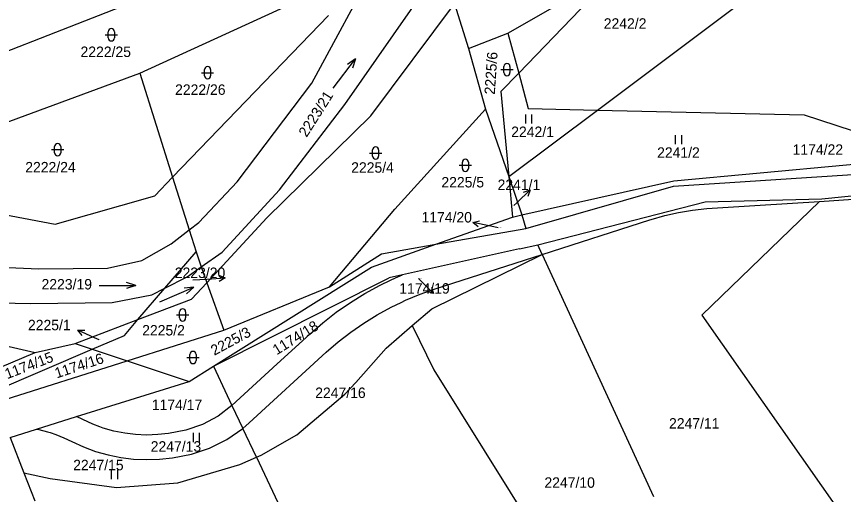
# Model space of a CAD drawing. Extents: x -785744 to -782822, y -1067550 to -1063910.
# Drawn here: x -785182.6 to -785048, y -1066077.4 to -1065999.6 of the extents above; entities that cross this region are included whole.
import ezdxf

# ---------------------------------------------------------------- set-up
doc = ezdxf.new("R2010")
doc.units = 0
for name, color, linetype in [('Hranice parcel', 7, 'Continuous'), ('Parcelní čísla', 7, 'Continuous'), ('Pop_ČP_popisy', 7, 'Continuous'), ('Vnitřní kresba', 7, 'Continuous'), ('Značky kultur', 7, 'Continuous')]:
    doc.layers.add(name, color=color, linetype=linetype)

msp = doc.modelspace()

# ---------------------------------------------------------------- linework, layer by layer
at = {"layer": 'Hranice parcel'}
for p, q in [((-785051.88, -1066029.7), (-785027.83, -1066028.15)), ((-785051.88, -1066029.7), (-785071, -1066048.23)), ((-785070.21, -1066030.89), (-785061.54, -1066030.33)), ((-785061.54, -1066030.33), (-785051.88, -1066029.7)), ((-785077.06, -1066031.99), (-785074.8, -1066031.49)), ((-785074.8, -1066031.49), (-785072.51, -1066031.12)), ((-785072.51, -1066031.12), (-785070.21, -1066030.89)), ((-785097.02, -1066038.34), (-785079.49, -1066032.7)), ((-785079.49, -1066032.7), (-785079.28, -1066032.63)), ((-785079.28, -1066032.63), (-785077.06, -1066031.99)), ((-785097.02, -1066038.34), (-785097.75, -1066036.77)), ((-785100.69, -1066037.43), (-785119.79, -1066041.68)), ((-785115.01, -1066047.19), (-785097.02, -1066038.34)), ((-785097.02, -1066038.34), (-785078.88, -1066077.73)), ((-785123.42, -1066043.35), (-785121.74, -1066042.54)), ((-785119.79, -1066041.68), (-785121.93, -1066042.16)), ((-785121.74, -1066042.54), (-785120.9, -1066042.14)), ((-785120.9, -1066042.14), (-785119.79, -1066041.68)), ((-785125.88, -1066044.69), (-785123.42, -1066043.35)), ((-785128.26, -1066046.16), (-785125.88, -1066044.69)), ((-785130.55, -1066047.75), (-785128.26, -1066046.16)), ((-785132.76, -1066049.47), (-785130.55, -1066047.75)), ((-785118.17, -1066049.91), (-785115.01, -1066047.19)), ((-785134.87, -1066051.3), (-785132.76, -1066049.47)), ((-785122.43, -1066053.58), (-785118.17, -1066049.91)), ((-785118.17, -1066049.91), (-785114.66, -1066057.12)), ((-785140.18, -1066056.16), (-785134.87, -1066051.3)), ((-785127.38, -1066059.19), (-785122.43, -1066053.58)), ((-785140.18, -1066056.16), (-785147.54, -1066062.9)), ((-785172.84, -1066064.73), (-785154.51, -1066059.02)), ((-785129.15, -1066061.07), (-785127.38, -1066059.19)), ((-785148.31, -1066061.28), (-785147.54, -1066062.9)), ((-785136.99, -1066067.67), (-785129.15, -1066061.07)), ((-785147.54, -1066062.9), (-785149.81, -1066064.64)), ((-785147.54, -1066062.9), (-785145.77, -1066066.65)), ((-785179.36, -1066066.76), (-785172.84, -1066064.73)), ((-785171.82, -1066065.21), (-785172.84, -1066064.73)), ((-785170.19, -1066065.97), (-785171.82, -1066065.21)), ((-785149.81, -1066064.64), (-785152.33, -1066065.99)), ((-785169.08, -1066066.38), (-785170.19, -1066065.97)), ((-785168.5, -1066066.59), (-785169.08, -1066066.38)), ((-785166.77, -1066067.08), (-785168.5, -1066066.59)), ((-785155.04, -1066066.93), (-785157.85, -1066067.46)), ((-785152.33, -1066065.99), (-785155.04, -1066066.93)), ((-785165.01, -1066067.44), (-785166.77, -1066067.08)), ((-785163.23, -1066067.65), (-785165.01, -1066067.44)), ((-785161.43, -1066067.73), (-785163.23, -1066067.65)), ((-785159.63, -1066067.66), (-785161.43, -1066067.73)), ((-785157.85, -1066067.46), (-785159.63, -1066067.66)), ((-785142.77, -1066071.01), (-785136.99, -1066067.67)), ((-785146.28, -1066072.54), (-785143.55, -1066071.35)), ((-785143.55, -1066071.35), (-785142.77, -1066071.01)), ((-785143.55, -1066071.35), (-785123.97, -1066112.73)), ((-785156.35, -1066075.48), (-785146.28, -1066072.54)), ((-785181.44, -1066073.86), (-785179.66, -1066078.42)), ((-785181.44, -1066073.86), (-785177.14, -1066074.78)), ((-785177.14, -1066074.78), (-785166.36, -1066076.29)), ((-785166.36, -1066076.29), (-785156.35, -1066075.48))]:
    msp.add_line(p, q, dxfattribs=at)
for points in [[(-785100.84, -1066008.82), (-785082.24, -1065989.53)], [(-785088.03, -1066014.85), (-785056.54, -1065991.24)], [(-785162.54, -1066008.82), (-785129.43, -1065993.67)], [(-785200.18, -1066011.52), (-785162.06, -1065996.56)], [(-785124.94, -1066015.8), (-785111.29, -1065997.58)], [(-785111.29, -1065997.58), (-785109.01, -1066004.84)], [(-785102.59, -1066002.36), (-785095.26, -1065998.13)], [(-785157.2, -1066025.79), (-785131.83, -1065999.44)], [(-785109.01, -1066004.84), (-785102.59, -1066002.36)], [(-785102.59, -1066002.36), (-785100.84, -1066008.82)], [(-785109.01, -1066004.84), (-785106.24, -1066014.68)], [(-785198.92, -1066022.23), (-785162.54, -1066008.82)], [(-785162.54, -1066008.82), (-785157.2, -1066025.79)], [(-785103.77, -1066011.85), (-785100.84, -1066008.82)], [(-785100.84, -1066008.82), (-785099.28, -1066014.59)], [(-785103.77, -1066011.85), (-785102.47, -1066025.68)], [(-785120.99, -1066030.99), (-785106.24, -1066014.68)], [(-785106.24, -1066014.68), (-785102.47, -1066025.68)], [(-785102.47, -1066025.68), (-785088.03, -1066014.85)], [(-785099.28, -1066014.59), (-785088.03, -1066014.85)], [(-785088.03, -1066014.85), (-785054.34, -1066015.63)], [(-785054.34, -1066015.63), (-785033.4, -1066022.44)], [(-785141.87, -1066032.38), (-785124.94, -1066015.8)], [(-785075.56, -1066026.34), (-785033.4, -1066022.44)], [(-785075.61, -1066027.25), (-785028.11, -1066024.16)], [(-785160.1, -1066028.8), (-785157.2, -1066025.79)], [(-785157.2, -1066025.79), (-785154.51, -1066034.35)], [(-785102.47, -1066025.68), (-785101.86, -1066032.26)], [(-785102.47, -1066025.68), (-785100.34, -1066031.92)], [(-785100.34, -1066031.92), (-785075.56, -1066026.34)], [(-785099.69, -1066034.12), (-785075.61, -1066027.25)], [(-785051.46, -1066029.3), (-785032.76, -1066027.39)], [(-785176.34, -1066033.39), (-785160.1, -1066028.8)], [(-785097.75, -1066036.77), (-785070.48, -1066029.77)], [(-785070.48, -1066029.77), (-785051.46, -1066029.3)], [(-785190.71, -1066030.68), (-785176.34, -1066033.39)], [(-785131.67, -1066043.61), (-785120.99, -1066030.99)], [(-785101.86, -1066032.26), (-785100.34, -1066031.92)], [(-785100.34, -1066031.92), (-785099.69, -1066034.12)], [(-785151.65, -1066042.96), (-785141.87, -1066032.38)], [(-785114.35, -1066036.68), (-785101.86, -1066032.26)], [(-785154.51, -1066034.35), (-785153.39, -1066037.9)], [(-785114.35, -1066036.68), (-785099.69, -1066034.12)], [(-785124.84, -1066040.4), (-785114.35, -1066036.68)], [(-785123.19, -1066038.23), (-785114.35, -1066036.68)], [(-785100.69, -1066037.43), (-785097.75, -1066036.77)], [(-785158.45, -1066043.82), (-785153.39, -1066037.9)], [(-785153.39, -1066037.9), (-785152.54, -1066040.38)], [(-785131.67, -1066043.61), (-785123.19, -1066038.23)], [(-785114.46, -1066043.96), (-785097.02, -1066038.34)], [(-785152.54, -1066040.38), (-785151.65, -1066042.96)], [(-785150.55, -1066056.54), (-785124.84, -1066040.4)], [(-785150.55, -1066056.54), (-785121.93, -1066042.16)], [(-785162.85, -1066048.95), (-785158.45, -1066043.82)], [(-785154.11, -1066045.62), (-785151.65, -1066042.96)], [(-785151.65, -1066042.96), (-785148.86, -1066050.65)], [(-785148.86, -1066050.65), (-785131.67, -1066043.61)], [(-785116.9, -1066044.81), (-785114.46, -1066043.96)], [(-785119.28, -1066045.8), (-785116.9, -1066044.81)], [(-785162.85, -1066048.95), (-785154.11, -1066045.62)], [(-785121.61, -1066046.91), (-785120, -1066046.14)], [(-785120, -1066046.14), (-785119.28, -1066045.8)], [(-785123.87, -1066048.15), (-785121.61, -1066046.91)], [(-785173.05, -1066052.85), (-785162.85, -1066048.95)], [(-785165.04, -1066051.52), (-785162.85, -1066048.95)], [(-785126.07, -1066049.5), (-785123.87, -1066048.15)], [(-785071, -1066048.23), (-785048.24, -1066080.73)], [(-785164.58, -1066055.67), (-785148.86, -1066050.65)], [(-785128.18, -1066050.98), (-785126.07, -1066049.5)], [(-785189.04, -1066052.11), (-785179.58, -1066054.3)], [(-785170.29, -1066053.77), (-785165.04, -1066051.52)], [(-785130.22, -1066052.56), (-785128.18, -1066050.98)], [(-785179.58, -1066054.3), (-785173.05, -1066052.85)], [(-785173.05, -1066052.85), (-785170.29, -1066053.77)], [(-785132.17, -1066054.25), (-785130.22, -1066052.56)], [(-785187.19, -1066057.5), (-785179.58, -1066054.3)], [(-785186.15, -1066060.55), (-785170.29, -1066053.77)], [(-785170.29, -1066053.77), (-785164.58, -1066055.67)], [(-785144.71, -1066065.73), (-785132.17, -1066054.25)], [(-785185.56, -1066062.29), (-785164.58, -1066055.67)], [(-785164.58, -1066055.67), (-785154.51, -1066059.02)], [(-785154.51, -1066059.02), (-785150.55, -1066056.54)], [(-785150.55, -1066056.54), (-785148.31, -1066061.28)], [(-785114.66, -1066057.12), (-785077.64, -1066116.43)], [(-785183.68, -1066068.11), (-785179.36, -1066066.76)], [(-785179.36, -1066066.76), (-785178.98, -1066066.84)], [(-785178.98, -1066066.84), (-785177.6, -1066067.2)], [(-785148.36, -1066068.44), (-785145.77, -1066066.65)], [(-785145.77, -1066066.65), (-785144.71, -1066065.73)], [(-785143.55, -1066071.35), (-785145.77, -1066066.65)], [(-785183.68, -1066068.11), (-785181.44, -1066073.86)], [(-785177.6, -1066067.2), (-785177.17, -1066067.34)], [(-785177.17, -1066067.34), (-785176.24, -1066067.64)], [(-785176.24, -1066067.64), (-785174.92, -1066068.17)], [(-785174.92, -1066068.17), (-785173.63, -1066068.78)], [(-785173.63, -1066068.78), (-785171.72, -1066069.66)], [(-785151.17, -1066069.84), (-785148.36, -1066068.44)], [(-785171.72, -1066069.66), (-785169.74, -1066070.4)], [(-785169.74, -1066070.4), (-785167.71, -1066070.97)], [(-785167.71, -1066070.97), (-785165.64, -1066071.39)], [(-785157.24, -1066071.41), (-785154.15, -1066070.83)], [(-785154.15, -1066070.83), (-785151.17, -1066069.84)], [(-785165.64, -1066071.39), (-785163.55, -1066071.64)], [(-785163.55, -1066071.64), (-785161.44, -1066071.73)], [(-785161.44, -1066071.73), (-785159.33, -1066071.65)], [(-785159.33, -1066071.65), (-785157.24, -1066071.41)]]:
    msp.add_lwpolyline(points, dxfattribs=at)
at = {"layer": 'Pop_ČP_popisy'}
for p, q in [((-785101.13, -1066029.93), (-785098.97, -1066027.85)), ((-785105.36, -1066033.75), (-785108.3, -1066033.14)), ((-785151.64, -1066042.34), (-785148.64, -1066042.17)), ((-785116.83, -1066042.6), (-785114.71, -1066044.72)), ((-785169.9, -1066051.92), (-785172.63, -1066050.68))]:
    msp.add_line(p, q, dxfattribs=at)
for points in [[(-785100.04, -1066028.18), (-785098.97, -1066027.85), (-785099.34, -1066028.9)], [(-785101.61, -1066030.39), (-785101.13, -1066029.93)], [(-785107.42, -1066033.83), (-785108.3, -1066033.14), (-785107.22, -1066032.85)], [(-785104.18, -1066034), (-785105.36, -1066033.75)], [(-785153.92, -1066042.47), (-785151.64, -1066042.34)], [(-785149.67, -1066041.73), (-785148.64, -1066042.17), (-785149.61, -1066042.73)], [(-785117.15, -1066042.28), (-785116.83, -1066042.6)], [(-785115.06, -1066043.66), (-785114.71, -1066044.72), (-785115.77, -1066044.37)], [(-785171.93, -1066051.55), (-785172.63, -1066050.68), (-785171.51, -1066050.64)], [(-785169.18, -1066052.25), (-785169.9, -1066051.92)]]:
    msp.add_lwpolyline(points, dxfattribs=at)
at = {"layer": 'Vnitřní kresba'}
for points in [[(-785134.53, -1066010.45), (-785123.84, -1065990.65)], [(-785129.17, -1066013.96), (-785113.29, -1065991.19)], [(-785146.71, -1066026.54), (-785134.53, -1066010.45)], [(-785139.78, -1066027.8), (-785129.17, -1066013.96)], [(-785152.93, -1066033.16), (-785146.71, -1066026.54)], [(-785149.15, -1066037.96), (-785139.78, -1066027.8)], [(-785154.51, -1066034.35), (-785152.93, -1066033.16)], [(-785157.46, -1066036.59), (-785154.51, -1066034.35)], [(-785162.24, -1066039.33), (-785157.46, -1066036.59)], [(-785152.54, -1066040.38), (-785149.15, -1066037.96)], [(-785167.79, -1066040.56), (-785162.24, -1066039.33)], [(-785185.23, -1066040.4), (-785178.98, -1066040.68)], [(-785178.98, -1066040.68), (-785167.79, -1066040.56)], [(-785154.83, -1066042.01), (-785152.54, -1066040.38)], [(-785158.45, -1066043.82), (-785154.83, -1066042.01)], [(-785160.61, -1066044.89), (-785158.45, -1066043.82)], [(-785167.06, -1066046.18), (-785160.61, -1066044.89)], [(-785185.44, -1066046.24), (-785180.3, -1066046.33)], [(-785180.3, -1066046.33), (-785167.06, -1066046.18)]]:
    msp.add_lwpolyline(points, dxfattribs=at)
at = {"layer": 'Značky kultur'}
for p, q in [((-785167.68, -1066003.1), (-785167.68, -1066002.1)), ((-785166.68, -1066002.1), (-785166.68, -1066003.1)), ((-785168.18, -1066002.6), (-785166.18, -1066002.6)), ((-785152.52, -1066008.77), (-785150.52, -1066008.77)), ((-785152.02, -1066009.27), (-785152.02, -1066008.27)), ((-785151.02, -1066008.27), (-785151.02, -1066009.27)), ((-785103.76, -1066008.26), (-785101.76, -1066008.26)), ((-785103.26, -1066008.76), (-785103.26, -1066007.76)), ((-785102.26, -1066007.76), (-785102.26, -1066008.76)), ((-785099.69, -1066017.05), (-785099.69, -1066015.55)), ((-785098.69, -1066017.05), (-785098.69, -1066015.55)), ((-785075.29, -1066020.41), (-785075.29, -1066018.91)), ((-785074.29, -1066020.41), (-785074.29, -1066018.91)), ((-785176.42, -1066021.79), (-785176.42, -1066020.79)), ((-785175.42, -1066020.79), (-785175.42, -1066021.79)), ((-785176.92, -1066021.29), (-785174.92, -1066021.29)), ((-785125.15, -1066021.84), (-785123.15, -1066021.84)), ((-785124.65, -1066022.34), (-785124.65, -1066021.34)), ((-785123.65, -1066021.34), (-785123.65, -1066022.34)), ((-785110.52, -1066023.83), (-785108.52, -1066023.83)), ((-785110.02, -1066024.33), (-785110.02, -1066023.33)), ((-785109.02, -1066023.33), (-785109.02, -1066024.33)), ((-785156.08, -1066048.68), (-785156.08, -1066047.68)), ((-785155.08, -1066047.68), (-785155.08, -1066048.68)), ((-785156.58, -1066048.18), (-785154.58, -1066048.18)), ((-785154.39, -1066055.61), (-785154.39, -1066054.61)), ((-785153.39, -1066054.61), (-785153.39, -1066055.61)), ((-785154.89, -1066055.11), (-785152.89, -1066055.11)), ((-785153.8, -1066068.88), (-785153.8, -1066067.38)), ((-785152.8, -1066068.88), (-785152.8, -1066067.38)), ((-785167.13, -1066074.91), (-785167.13, -1066073.41)), ((-785166.13, -1066074.91), (-785166.13, -1066073.41))]:
    msp.add_line(p, q, dxfattribs=at)
for points in [[(-785131.06, -1066011.29), (-785127.42, -1066006.53), (-785128.73, -1066007.42)], [(-785127.42, -1066006.53), (-785127.93, -1066008.02)], [(-785169.19, -1066043.38), (-785163.19, -1066043.38), (-785164.69, -1066042.88)], [(-785163.19, -1066043.38), (-785164.69, -1066043.88)], [(-785159.27, -1066046.04), (-785153.75, -1066043.68), (-785155.33, -1066043.81)], [(-785153.75, -1066043.68), (-785154.93, -1066044.73)]]:
    msp.add_lwpolyline(points, dxfattribs=at)
for centre, start, end in [((-785167.18, -1066002.1), 0, 180), ((-785167.18, -1066003.1), 180, 0), ((-785102.76, -1066007.76), 0, 180), ((-785151.52, -1066008.27), 0, 180), ((-785102.76, -1066008.76), 180, 0), ((-785151.52, -1066009.27), 180, 0), ((-785175.92, -1066020.79), 0, 180), ((-785124.15, -1066021.34), 0, 180), ((-785175.92, -1066021.79), 180, 0), ((-785124.15, -1066022.34), 180, 0), ((-785109.52, -1066023.33), 0, 180), ((-785109.52, -1066024.33), 180, 0), ((-785155.58, -1066047.68), 0, 180), ((-785155.58, -1066048.68), 180, 0), ((-785153.89, -1066054.61), 0, 180), ((-785153.89, -1066055.61), 180, 0)]:
    msp.add_arc(centre, 0.5, start, end, dxfattribs=at)

# ---------------------------------------------------------------- texts
at = {"layer": 'Parcelní čísla'}
for s, height, p in [('2242/2', 1.7, (-785086.99, -1066001.61)), ('2222/25', 1.7, (-785172.2, -1066006.21)), ('2222/26', 1.7, (-785156.8, -1066012.37)), ('2242/1', 1.7, (-785102.06, -1066019.23)), ('2241/2', 1.7, (-785078.3, -1066022.61)), ('2222/24', 1.7, (-785181.2, -1066024.99)), ('2225/4', 1.7, (-785128.12, -1066025.04)), ('2225/5', 1.7, (-785113.43, -1066027.44)), ('2241/1', 0.1, (-785101.61, -1066030.39)), ('1174/20', 0.1, (-785104.18, -1066034)), ('2223/19', 1.7, (-785178.55, -1066044.04)), ('2223/20', 0.1, (-785153.92, -1066042.47)), ('1174/19', 0.1, (-785117.15, -1066042.28)), ('2225/2', 1.7, (-785162.16, -1066051.53)), ('2225/1', 0.1, (-785169.18, -1066052.25)), ('2247/16', 1.7, (-785133.98, -1066061.7)), ('1174/17', 1.7, (-785160.59, -1066063.65)), ('2247/11', 1.7, (-785076.36, -1066066.68)), ('2247/13', 1.7, (-785160.77, -1066070.43)), ('2247/15', 1.7, (-785173.4, -1066073.46)), ('2247/10', 1.7, (-785096.65, -1066076.31))]:
    msp.add_text(s, height=height, dxfattribs=at).set_placement(p)
for s, rotation, p in [('2225/6', 86.0834, (-785104.74, -1066012.37)), ('2223/21', 57.5362, (-785135.38, -1066019.38)), ('1174/18', 31.7038, (-785140.25, -1066054.76)), ('2225/3', 28.3943, (-785150.41, -1066054.84)), ('1174/15', 20.9558, (-785184.14, -1066058.65)), ('1174/16', 18.1837, (-785176.07, -1066058.52))]:
    msp.add_text(s, height=1.7, rotation=rotation, dxfattribs=at).set_placement(p)
at = {"layer": 'Pop_ČP_popisy'}
for s, p in [('1174/22', (-785056.23, -1066022.12)), ('2241/1', (-785104.28, -1066027.85)), ('1174/20', (-785116.67, -1066033.14)), ('2223/20', (-785156.85, -1066042.17)), ('1174/19', (-785120.29, -1066044.72)), ('2225/1', (-785180.76, -1066050.68))]:
    msp.add_text(s, height=1.7, dxfattribs=at).set_placement(p)

doc.saveas('drawing.dxf')
